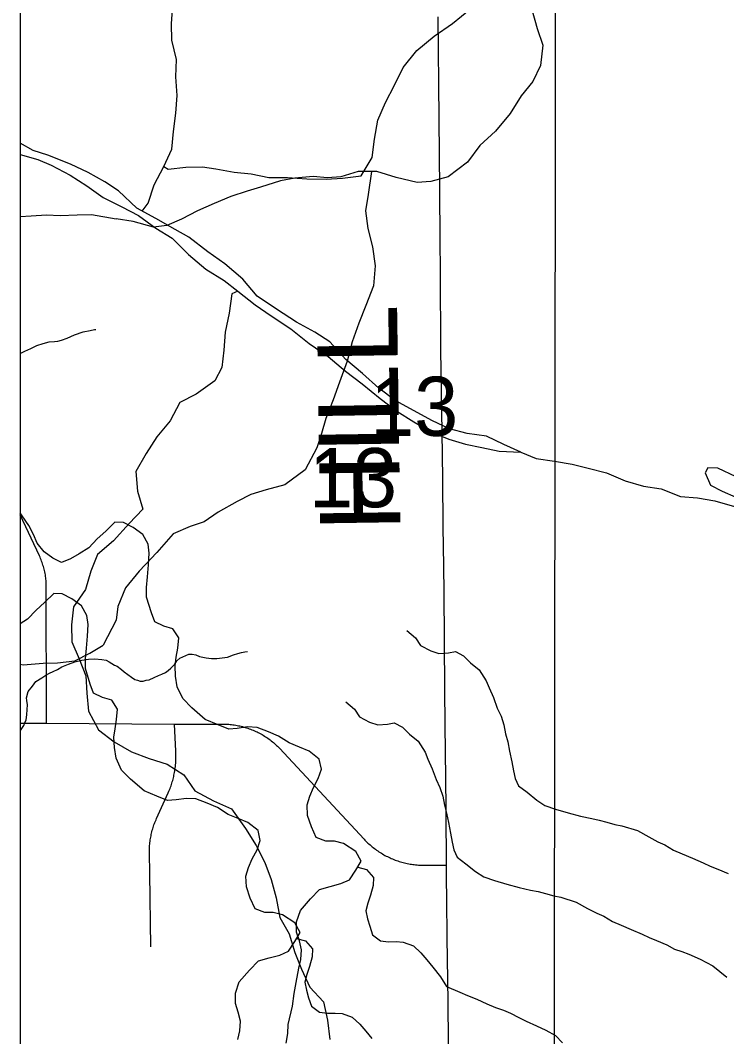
# Model space of a CAD drawing. Extents: x -21.1 to 50.3, y 0 to 22.1.
# Drawn here: x 2.1 to 2.6, y 16.03 to 16.75 of the extents above; entities that cross this region are included whole.
import ezdxf

# ---------------------------------------------------------------- set-up
doc = ezdxf.new("R2010")
doc.units = 0
for name, color, linetype in [('GM_X_County', 7, 'Continuous'), ('GM_X_Minor_Lake', 7, 'Continuous'), ('GM_X_Minor_River', 7, 'Continuous'), ('GM_X_Section', 7, 'Continuous'), ('GM_X_Section_Text', 7, 'Continuous'), ('GM_X_State_Route', 7, 'Continuous'), ('GM_X_Township_Road', 7, 'Continuous'), ('GM_X_Township_Road_Text', 7, 'Continuous'), ('SH_Cut_Line', 7, 'Continuous')]:
    doc.layers.add(name, color=color, linetype=linetype)

msp = doc.modelspace()

# ---------------------------------------------------------------- linework, layer by layer
at = {"layer": 'GM_X_County'}
msp.add_lwpolyline([(8.9, 14.74638), (8.9, 20.9), (2.1, 20.9), (2.1, 14.1), (8.89319, 14.1)], dxfattribs=at)
at = {"layer": 'GM_X_Minor_Lake'}
msp.add_lwpolyline([(2.64691, 16.40733), (2.63444, 16.41537), (2.62044, 16.42115), (2.60681, 16.42654), (2.59395, 16.43269), (2.58674, 16.43274), (2.58482, 16.42933), (2.58856, 16.42058), (2.59688, 16.41636), (2.60672, 16.41213), (2.61732, 16.40789), (2.62752, 16.40213), (2.64191, 16.39673)], dxfattribs=at)
at = {"layer": 'GM_X_Minor_River'}
msp.add_line((2.10921, 16.65746), (2.1, 16.66256), dxfattribs=at)
for points in [[(2.46213, 16.75713), (2.46583, 16.74383), (2.46993, 16.73204), (2.46832, 16.71764), (2.46293, 16.70629), (2.45452, 16.69609), (2.44685, 16.68362), (2.43652, 16.67116), (2.42545, 16.66099), (2.41664, 16.64928), (2.40291, 16.63874), (2.39075, 16.6354), (2.38088, 16.6347), (2.3661, 16.63821), (2.35247, 16.64246), (2.33919, 16.64254), (2.32702, 16.63883), (2.31753, 16.63813), (2.30729, 16.63895), (2.29438, 16.63789), (2.28412, 16.63605), (2.27005, 16.63159), (2.26055, 16.62861), (2.24914, 16.62489), (2.23735, 16.62003), (2.22555, 16.61479), (2.21412, 16.60879), (2.20385, 16.6043), (2.19436, 16.60322), (2.17996, 16.6071), (2.16783, 16.60907)], [(2.18623, 16.61461), (2.19043, 16.62019), (2.19474, 16.63316), (2.2017, 16.64618), (2.20716, 16.65842), (2.20845, 16.67096), (2.21011, 16.68389), (2.21103, 16.69642), (2.21004, 16.70968), (2.21058, 16.72183), (2.20731, 16.73543), (2.20711, 16.74719), (2.20801, 16.76048)], [(2.2017, 16.64618), (2.20476, 16.64434), (2.21722, 16.64569), (2.22894, 16.6459), (2.23842, 16.64455), (2.25133, 16.64212), (2.26345, 16.64081), (2.27598, 16.63838), (2.28922, 16.63823), (2.30285, 16.63733), (2.31647, 16.63719), (2.32819, 16.63777), (2.3414, 16.63952), (2.34911, 16.65256), (2.35078, 16.66548), (2.35319, 16.6788), (2.35864, 16.69142), (2.36486, 16.70367), (2.37106, 16.71629), (2.38069, 16.72822), (2.39299, 16.7383), (2.40607, 16.74726), (2.41875, 16.75772)], [(2.1, 16.65458), (2.11234, 16.65107), (2.12187, 16.64706), (2.13523, 16.64009), (2.1471, 16.63233), (2.15859, 16.62418)], [(2.45448, 16.44382), (2.44235, 16.44933), (2.43014, 16.45518), (2.41649, 16.45722), (2.40395, 16.46042), (2.39136, 16.46627), (2.37875, 16.47325), (2.36539, 16.4806), (2.35389, 16.48913), (2.34235, 16.49955), (2.33045, 16.50959), (2.31926, 16.52191), (2.30855, 16.52893), (2.29557, 16.53591), (2.28141, 16.54515), (2.26763, 16.55439), (2.25758, 16.56635), (2.24491, 16.57713), (2.23265, 16.58564), (2.21923, 16.59603), (2.20967, 16.60156), (2.19592, 16.60928), (2.18255, 16.61663), (2.16947, 16.62892), (2.15991, 16.63521), (2.14806, 16.64183), (2.13548, 16.64768), (2.11947, 16.65422), (2.10921, 16.65746)], [(2.34867, 16.64249), (2.34629, 16.62619), (2.34432, 16.61482), (2.34613, 16.60229), (2.34947, 16.58937), (2.35127, 16.5757), (2.35004, 16.56167), (2.34464, 16.54766), (2.33962, 16.53517), (2.33498, 16.52192), (2.33148, 16.50828), (2.32607, 16.49352), (2.32143, 16.48103), (2.31641, 16.46778), (2.31331, 16.45718), (2.30983, 16.44695), (2.30176, 16.43145), (2.28727, 16.42091), (2.27396, 16.4172), (2.26332, 16.41385), (2.25342, 16.40898), (2.24009, 16.40147), (2.23018, 16.3947), (2.22029, 16.39135), (2.20811, 16.38611), (2.19664, 16.3729), (2.18403, 16.3597), (2.17447, 16.348), (2.16907, 16.33475), (2.16787, 16.3249), (2.15871, 16.30721)], [(2.15859, 16.62418), (2.17194, 16.61759), (2.18378, 16.61134), (2.19604, 16.60245), (2.20751, 16.59545), (2.21907, 16.58389), (2.23135, 16.57348), (2.24436, 16.56536), (2.25395, 16.55794), (2.26622, 16.5483), (2.27771, 16.54053), (2.29149, 16.53129), (2.30453, 16.52089), (2.31793, 16.51164), (2.33022, 16.50124), (2.3421, 16.49234), (2.35477, 16.48194), (2.36665, 16.47304), (2.37852, 16.46528), (2.39074, 16.45829), (2.40332, 16.4532), (2.41511, 16.44961), (2.42688, 16.44716), (2.43902, 16.44472), (2.45448, 16.44382)], [(2.1, 16.61077), (2.10764, 16.61122), (2.11864, 16.61192), (2.12812, 16.61149), (2.14027, 16.61181), (2.15051, 16.61214), (2.16783, 16.60907)], [(2.25395, 16.55794), (2.24982, 16.55597), (2.24779, 16.54228), (2.245, 16.52896), (2.24409, 16.51604), (2.24279, 16.50388), (2.23767, 16.4943), (2.22459, 16.48497), (2.21297, 16.47907), (2.20601, 16.46605), (2.19675, 16.45489), (2.18902, 16.443), (2.18167, 16.43035), (2.18306, 16.41633), (2.18669, 16.4035), (2.17703, 16.39346), (2.1659, 16.38113), (2.15472, 16.37145), (2.15001, 16.3596), (2.14608, 16.34664), (2.1376, 16.33435), (2.13631, 16.32181), (2.13652, 16.30967), (2.14165, 16.29762), (2.1464, 16.28556), (2.14699, 16.27343), (2.14835, 16.26056), (2.15539, 16.2474), (2.16652, 16.23887), (2.17875, 16.23188), (2.19131, 16.22716), (2.20386, 16.22321), (2.21573, 16.21545), (2.22349, 16.20421), (2.23685, 16.19723), (2.24944, 16.19138), (2.25952, 16.17752), (2.26691, 16.16551), (2.27318, 16.15348), (2.27755, 16.14142), (2.28118, 16.12858), (2.2837, 16.11458), (2.29033, 16.10294), (2.29435, 16.08973), (2.2991, 16.07805), (2.305, 16.06526), (2.31464, 16.0548), (2.31751, 16.04195), (2.31926, 16.02832)], [(2.1, 16.51369), (2.10325, 16.51539), (2.10747, 16.51721), (2.11169, 16.51941), (2.11628, 16.52084), (2.12049, 16.5219), (2.12429, 16.52221), (2.12658, 16.52255), (2.12925, 16.52326), (2.13308, 16.5247), (2.13845, 16.52688), (2.14457, 16.52905), (2.14953, 16.53009), (2.15259, 16.5308), (2.15297, 16.53079), (2.15335, 16.53078)], [(2.45448, 16.44382), (2.46522, 16.43949), (2.47811, 16.43744), (2.49063, 16.43538), (2.50203, 16.43254), (2.51495, 16.42935), (2.52829, 16.42352), (2.54121, 16.41995), (2.55373, 16.41789), (2.56745, 16.41244), (2.57957, 16.41152), (2.59171, 16.40945), (2.60577, 16.40553)], [(2.28824, 16.02551), (2.28936, 16.03236), (2.28972, 16.03882), (2.29273, 16.05176), (2.29384, 16.06089), (2.29534, 16.0685), (2.29722, 16.07877), (2.29872, 16.08486), (2.29908, 16.0917), (2.29755, 16.09816), (2.29565, 16.10424), (2.29563, 16.11147), (2.29826, 16.11946), (2.30544, 16.12784), (2.31187, 16.13432), (2.31945, 16.13662), (2.32702, 16.13854), (2.33308, 16.14122), (2.33761, 16.14807), (2.34138, 16.15454), (2.33758, 16.16138), (2.32885, 16.16706), (2.32241, 16.16857), (2.31634, 16.16855), (2.30952, 16.1712), (2.30609, 16.1788), (2.30342, 16.18678), (2.30303, 16.19438), (2.30491, 16.20047), (2.30755, 16.20656), (2.31094, 16.21303), (2.3132, 16.2195), (2.31167, 16.22673), (2.30446, 16.23241), (2.29763, 16.23506), (2.29043, 16.23808), (2.28284, 16.24301), (2.27563, 16.24603), (2.26767, 16.24905), (2.26085, 16.24942), (2.25365, 16.24826), (2.24759, 16.24787), (2.24, 16.25089), (2.2309, 16.25467), (2.22141, 16.26302), (2.21495, 16.26947), (2.21115, 16.27782), (2.20999, 16.28542), (2.2096, 16.29265), (2.21034, 16.29873), (2.21147, 16.3052), (2.21221, 16.31243), (2.20802, 16.31888), (2.20158, 16.32077), (2.19513, 16.3238), (2.19284, 16.33025), (2.18941, 16.34127), (2.18939, 16.34812), (2.19014, 16.35573), (2.19087, 16.36409), (2.19124, 16.37246), (2.19046, 16.37892), (2.18666, 16.38576), (2.17983, 16.39069), (2.173, 16.39409), (2.16693, 16.39446), (2.16051, 16.38798), (2.15446, 16.38264), (2.14841, 16.37616), (2.1416, 16.37196), (2.13554, 16.36852), (2.12911, 16.36585), (2.12304, 16.36888), (2.11696, 16.37342), (2.11202, 16.3795), (2.10936, 16.38557), (2.10593, 16.39203), (2.10137, 16.39887), (2.1, 16.40097)], [(2.25393, 16.02825), (2.25543, 16.03434), (2.25579, 16.04118), (2.25426, 16.04765), (2.25236, 16.05372), (2.25234, 16.06095), (2.25498, 16.06894), (2.26216, 16.07732), (2.26858, 16.0838), (2.27616, 16.08611), (2.28373, 16.08802), (2.28979, 16.0907), (2.29432, 16.09756), (2.2981, 16.10403), (2.29429, 16.11086), (2.28556, 16.11655), (2.27912, 16.11805), (2.27306, 16.11804), (2.26623, 16.12068), (2.2628, 16.12828), (2.26013, 16.13626), (2.25974, 16.14387), (2.26162, 16.14996), (2.26426, 16.15604), (2.26766, 16.16252), (2.26992, 16.16899), (2.26838, 16.17621), (2.26117, 16.1819), (2.25435, 16.18454), (2.24714, 16.18757), (2.23955, 16.19249), (2.23234, 16.19552), (2.22438, 16.19854), (2.21756, 16.1989), (2.21036, 16.19775), (2.2043, 16.19735), (2.19671, 16.20037), (2.18761, 16.20416), (2.17812, 16.2125), (2.17166, 16.21895), (2.16786, 16.22731), (2.1667, 16.23491), (2.16631, 16.24213), (2.16705, 16.24822), (2.16818, 16.25469), (2.16892, 16.26191), (2.16474, 16.26837), (2.15829, 16.27025), (2.15184, 16.27328), (2.14956, 16.27974), (2.14612, 16.29076), (2.1461, 16.2976), (2.14685, 16.30521), (2.14759, 16.31358), (2.14795, 16.32194), (2.14717, 16.32841), (2.14337, 16.33524), (2.13654, 16.34017), (2.12971, 16.34358), (2.12365, 16.34394), (2.11722, 16.33746), (2.11117, 16.33212), (2.10512, 16.32564), (2.1, 16.32249)], [(2.37376, 16.31771), (2.37988, 16.31243), (2.38335, 16.30714), (2.39061, 16.30339), (2.39633, 16.30154), (2.40317, 16.30197), (2.4081, 16.30278), (2.41383, 16.29978), (2.41882, 16.29488), (2.42494, 16.28998), (2.42995, 16.28204), (2.4319, 16.27711), (2.43499, 16.27029), (2.43772, 16.26271), (2.44043, 16.25703), (2.44238, 16.25096), (2.44358, 16.24451), (2.44515, 16.23881), (2.44634, 16.23236), (2.44793, 16.22477), (2.44912, 16.21831), (2.45031, 16.213), (2.45263, 16.20769), (2.45876, 16.20318), (2.46565, 16.19753), (2.47138, 16.19378), (2.47901, 16.19118), (2.48778, 16.18859), (2.49654, 16.18638), (2.50454, 16.18454), (2.50987, 16.18344), (2.51521, 16.18197), (2.52093, 16.18049), (2.52588, 16.17939), (2.53693, 16.17606), (2.54495, 16.17156), (2.55145, 16.16819), (2.55641, 16.16595), (2.56252, 16.1622), (2.56863, 16.15959), (2.57588, 16.1566), (2.58351, 16.15324), (2.58847, 16.151), (2.59382, 16.14876), (2.60107, 16.14578)], [(2.1, 16.2938), (2.1021, 16.29345), (2.11615, 16.29452), (2.12639, 16.29485), (2.13854, 16.2963), (2.14919, 16.30156), (2.15871, 16.30721)], [(2.20278, 16.28798), (2.20471, 16.28946), (2.20664, 16.29094), (2.20935, 16.29393), (2.21092, 16.29618), (2.21285, 16.29804), (2.21937, 16.30096), (2.22165, 16.30092), (2.22431, 16.30049), (2.22694, 16.2993), (2.23149, 16.29846), (2.23528, 16.298), (2.23908, 16.29794), (2.24289, 16.29824), (2.24671, 16.29893), (2.25091, 16.30037), (2.25398, 16.30145), (2.25665, 16.30216), (2.25894, 16.3025), (2.26084, 16.30284)], [(2.1, 16.24675), (2.10012, 16.24698), (2.10246, 16.25035), (2.10326, 16.25224), (2.10406, 16.2545), (2.10451, 16.25791), (2.10496, 16.2617), (2.10502, 16.26511), (2.1047, 16.26816), (2.10435, 16.27006), (2.10558, 16.2746), (2.10869, 16.27834), (2.11104, 16.28171), (2.11527, 16.28429), (2.11796, 16.28614), (2.12065, 16.28761), (2.12333, 16.2887), (2.1264, 16.29016), (2.12948, 16.292), (2.13407, 16.29381), (2.13867, 16.29563), (2.14363, 16.29667), (2.14821, 16.29735), (2.15277, 16.29764), (2.15771, 16.29717), (2.16074, 16.29673), (2.163, 16.29555), (2.16488, 16.29438), (2.16676, 16.2932), (2.16865, 16.29241), (2.17164, 16.29008), (2.17352, 16.28852), (2.17614, 16.28658), (2.17876, 16.28463), (2.18102, 16.28307), (2.18291, 16.28265), (2.1848, 16.28186), (2.18707, 16.28181), (2.18899, 16.28254), (2.19128, 16.28287), (2.19473, 16.28433), (2.19779, 16.28579), (2.2001, 16.28689), (2.20278, 16.28798)], [(2.33047, 16.26719), (2.3366, 16.26192), (2.34006, 16.25662), (2.34732, 16.25288), (2.35304, 16.25102), (2.35988, 16.25146), (2.36481, 16.25226), (2.37054, 16.24926), (2.37553, 16.24436), (2.38165, 16.23947), (2.38666, 16.23152), (2.38861, 16.2266), (2.3917, 16.21978), (2.39443, 16.21219), (2.39714, 16.20651), (2.39909, 16.20044), (2.40029, 16.19399), (2.40186, 16.1883), (2.40305, 16.18184), (2.40464, 16.17425), (2.40583, 16.1678), (2.40702, 16.16248), (2.40935, 16.15718), (2.41547, 16.15267), (2.42236, 16.14702), (2.42809, 16.14326), (2.43572, 16.14066), (2.44449, 16.13807), (2.45325, 16.13586), (2.46125, 16.13402), (2.46659, 16.13293), (2.47192, 16.13145), (2.47764, 16.12997), (2.48259, 16.12888), (2.49364, 16.12554), (2.50167, 16.12105), (2.50816, 16.11768), (2.51312, 16.11543), (2.51924, 16.11168), (2.52534, 16.10907), (2.53259, 16.10609), (2.54023, 16.10273), (2.54519, 16.10048), (2.55053, 16.09825), (2.55778, 16.09526), (2.56313, 16.09227), (2.56846, 16.09041), (2.57342, 16.08855), (2.58144, 16.08519), (2.59022, 16.08032), (2.60018, 16.07241)], [(2.3389, 16.15027), (2.34515, 16.14864), (2.35014, 16.14297), (2.34981, 16.13727), (2.34797, 16.13041), (2.34611, 16.12469), (2.34464, 16.11935), (2.34583, 16.11366), (2.34739, 16.10835), (2.34934, 16.10228), (2.35508, 16.09815), (2.36079, 16.09743), (2.36611, 16.09747), (2.37106, 16.09713), (2.37831, 16.09453), (2.38367, 16.08963), (2.3879, 16.08472), (2.39212, 16.07943), (2.3975, 16.07263), (2.40175, 16.06582), (2.41128, 16.06172), (2.41663, 16.05948), (2.42311, 16.05687), (2.43037, 16.05351), (2.43647, 16.0509), (2.44219, 16.04904), (2.44715, 16.0468), (2.45288, 16.0438), (2.45823, 16.04119), (2.46548, 16.03782), (2.47197, 16.03483), (2.47884, 16.03109), (2.48383, 16.0258)], [(2.29561, 16.09976), (2.30186, 16.09812), (2.30685, 16.09246), (2.30652, 16.08675), (2.30468, 16.07989), (2.30282, 16.07417), (2.30135, 16.06884), (2.30254, 16.06315), (2.3041, 16.05783), (2.30606, 16.05176), (2.31179, 16.04763), (2.3175, 16.04692), (2.32283, 16.04696), (2.32777, 16.04662), (2.33502, 16.04402), (2.34038, 16.03912), (2.34461, 16.03421), (2.34883, 16.02892)]]:
    msp.add_lwpolyline(points, dxfattribs=at)
at = {"layer": 'GM_X_Section'}
msp.add_lwpolyline([(3.4856, 16.89423), (3.48674, 15.88357), (2.52082, 15.85784), (2.47799, 15.85781), (2.47912, 16.87744), (2.97553, 16.89271)], close=True, dxfattribs=at)
at = {"layer": 'GM_X_State_Route'}
msp.add_lwpolyline([(6.51283, 14.60317), (6.5142, 14.9441), (6.51464, 15.03489), (6.514, 15.09364), (6.51465, 15.30312), (6.51595, 15.49226), (6.51982, 16.08256), (6.52123, 16.24517), (6.52315, 16.46813), (6.52222, 16.85672), (6.52013, 17.69645), (6.52053, 17.72081), (6.52196, 17.81036), (5.33072, 17.79178), (3.94025, 17.77171), (3.44154, 17.76826), (3.3026, 17.76263), (3.03298, 17.75833), (2.73209, 17.75291), (2.42851, 17.74626), (2.1, 17.74017), (2.1, 14.1)], dxfattribs=at)
at = {"layer": 'GM_X_Township_Road'}
for points in [[(2.40359, 15.98597), (2.40262, 16.07343), (2.40248, 16.08218), (2.40175, 16.1454), (2.4017, 16.15172), (2.40144, 16.18967), (2.40117, 16.21494), (2.40098, 16.23018), (2.40068, 16.27467), (2.40044, 16.3113), (2.40006, 16.34471), (2.39978, 16.36313), (2.3995, 16.39106), (2.39921, 16.42521), (2.39864, 16.4581), (2.39779, 16.51621), (2.39751, 16.57178), (2.39723, 16.59389), (2.39694, 16.62961), (2.39638, 16.70474), (2.39595, 16.75194)], [(2.11858, 16.25217), (2.11838, 16.35209), (2.11828, 16.35307), (2.11816, 16.35406), (2.11803, 16.35504), (2.11788, 16.35602), (2.11772, 16.357), (2.11754, 16.35798), (2.11729, 16.35913), (2.11708, 16.3601), (2.11683, 16.36106), (2.11658, 16.36202), (2.11631, 16.36297), (2.11602, 16.36392), (2.11572, 16.36486), (2.11539, 16.3658), (2.11506, 16.36674), (2.1147, 16.36766), (2.11433, 16.36858), (2.11395, 16.3695), (2.11351, 16.37047), (2.1, 16.39965)], [(2.1, 16.25223), (2.11858, 16.25217), (2.20925, 16.25136), (2.24262, 16.25152), (2.24753, 16.25134), (2.24853, 16.25124), (2.24952, 16.25114), (2.25052, 16.25101), (2.2515, 16.25087), (2.25249, 16.25071), (2.25347, 16.25054), (2.25446, 16.25034), (2.25543, 16.25013), (2.2564, 16.24991), (2.25737, 16.24966), (2.25833, 16.2494), (2.25929, 16.24912), (2.26024, 16.24883), (2.26119, 16.24852), (2.26212, 16.24819), (2.26306, 16.24784), (2.26399, 16.24748), (2.26491, 16.24711), (2.26582, 16.24672), (2.26673, 16.24631), (2.26762, 16.24589), (2.26852, 16.24545), (2.2694, 16.24499), (2.27028, 16.24453), (2.27114, 16.24404), (2.272, 16.24354), (2.27284, 16.24302), (2.27368, 16.24249), (2.27451, 16.24195), (2.27533, 16.24139), (2.27614, 16.24082), (2.27693, 16.24023), (2.27771, 16.23963), (2.27849, 16.23902), (2.27925, 16.23839), (2.28001, 16.23775), (2.28075, 16.23709), (2.28148, 16.23642), (2.28219, 16.23574), (2.2829, 16.23505), (2.28359, 16.23434), (2.34334, 16.17012), (2.34402, 16.1694), (2.34471, 16.16869), (2.34542, 16.16799), (2.34614, 16.1673), (2.34687, 16.16663), (2.34761, 16.16596), (2.34836, 16.16531), (2.34913, 16.16467), (2.3499, 16.16405), (2.35069, 16.16344), (2.35149, 16.16284), (2.35229, 16.16225), (2.35311, 16.16169), (2.35394, 16.16113), (2.35477, 16.16059), (2.35561, 16.16006), (2.35647, 16.15954), (2.35733, 16.15904), (2.3582, 16.15855), (2.35908, 16.15809), (2.35996, 16.15763), (2.36085, 16.15719), (2.36175, 16.15677), (2.36266, 16.15637), (2.36357, 16.15598), (2.36449, 16.1556), (2.36543, 16.15524), (2.36636, 16.15489), (2.3673, 16.15457), (2.36824, 16.15426), (2.36919, 16.15396), (2.37014, 16.15369), (2.3711, 16.15343), (2.37206, 16.15319), (2.37303, 16.15296), (2.374, 16.15275), (2.37498, 16.15256), (2.37595, 16.15238), (2.37693, 16.15223), (2.37791, 16.15209), (2.3789, 16.15197), (2.37989, 16.15186), (2.38087, 16.15177), (2.38186, 16.15171), (2.4017, 16.15172)], [(2.19239, 16.09383), (2.1916, 16.14567), (2.19141, 16.16041), (2.19157, 16.16554), (2.19166, 16.16653), (2.19177, 16.16752), (2.19188, 16.1685), (2.19202, 16.16948), (2.19218, 16.17047), (2.19234, 16.17144), (2.19254, 16.17242), (2.19274, 16.17339), (2.19296, 16.17436), (2.1932, 16.17532), (2.19346, 16.17628), (2.19373, 16.17723), (2.19401, 16.17818), (2.19432, 16.17912), (2.19464, 16.18006), (2.19498, 16.18099), (2.19534, 16.18192), (2.19571, 16.18284), (2.1961, 16.18376), (2.19649, 16.18466), (2.20479, 16.20291), (2.20526, 16.20398), (2.20565, 16.2049), (2.20601, 16.20582), (2.20637, 16.20674), (2.2067, 16.20768), (2.20702, 16.20862), (2.20732, 16.20956), (2.20761, 16.21051), (2.20788, 16.21146), (2.20813, 16.21243), (2.20837, 16.21339), (2.20859, 16.21436), (2.20879, 16.21533), (2.20897, 16.2163), (2.20915, 16.21728), (2.20929, 16.21826), (2.20942, 16.21924), (2.20954, 16.22023), (2.20976, 16.22136), (2.21008, 16.22497), (2.21018, 16.23218), (2.20925, 16.25136)]]:
    msp.add_lwpolyline(points, dxfattribs=at)
at = {"layer": 'SH_Cut_Line'}
msp.add_lwpolyline([(6.52955, 20.9), (2.1, 20.9), (2.1, 14.1), (6.50995, 14.1), (6.5113, 14.24348), (6.51114, 14.29418), (6.513, 14.41466), (6.51283, 14.60317), (6.5142, 14.9441), (6.51464, 15.03489), (6.514, 15.09364), (6.51465, 15.30312), (6.51595, 15.49226), (6.51982, 16.08256), (6.52123, 16.24517), (6.52315, 16.46813), (6.52222, 16.85672), (6.52013, 17.69645), (6.52053, 17.72081), (6.52196, 17.81036), (6.52225, 18.35692), (6.52255, 18.97782), (6.52273, 19.34666), (6.52977, 20.39859)], close=True, dxfattribs=at)

# ---------------------------------------------------------------- texts
at = {"layer": 'GM_X_Section_Text'}
for p in [(2.34777, 16.45547), (2.30448, 16.40495)]:
    msp.add_text('13', height=0.041856, rotation=0.00001, dxfattribs=at).set_placement(p)
at = {"layer": 'GM_X_Township_Road_Text'}
msp.add_text('HILL', height=0.056818, rotation=90.86, dxfattribs=at).set_placement((2.36914, 16.38814))

doc.saveas('drawing.dxf')
